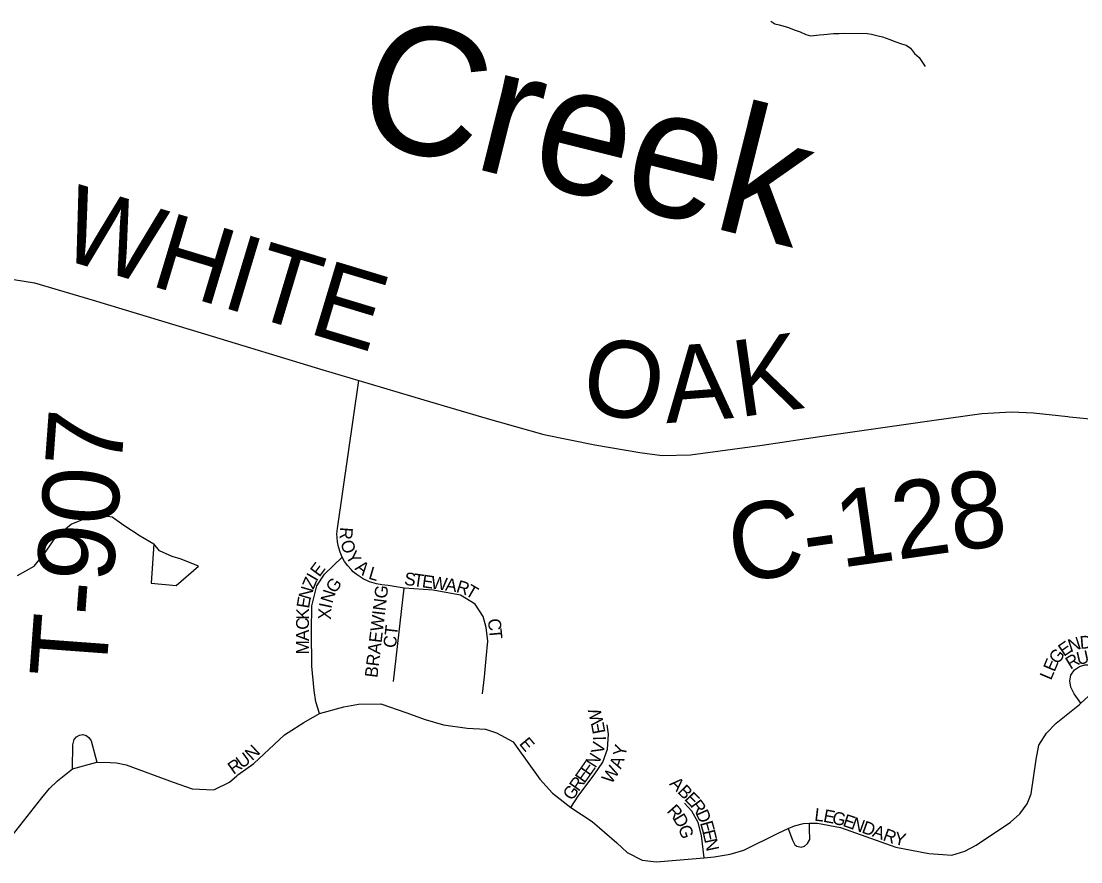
# Model space of a CAD drawing. Extents: x 1310247 to 1664935, y 235267 to 584339.
# Drawn here: x 1464531 to 1468683, y 380324 to 383616 of the extents above; entities that cross this region are included whole.
import ezdxf

# ---------------------------------------------------------------- set-up
doc = ezdxf.new("R2010")
doc.units = 0
for name, color, linetype in [('GM_X_County_Road', 7, 'Continuous'), ('GM_X_County_Road_Text', 7, 'Continuous'), ('GM_X_Minor_River', 7, 'Continuous'), ('GM_X_Minor_River_Text', 7, 'Continuous'), ('GM_X_Township_Road_Text', 7, 'Continuous'), ('GM_X_Township_Subdivision', 7, 'Continuous'), ('GM_X_Township_Subdivision_Text', 7, 'Continuous')]:
    doc.layers.add(name, color=color, linetype=linetype)

msp = doc.modelspace()

# ---------------------------------------------------------------- linework, layer by layer
at = {"layer": 'GM_X_County_Road'}
for points in [[(1464399.1, 382590.7), (1464502.1, 382604.1), (1464582.5, 382591.5), (1464812.7, 382523.7), (1465249.4, 382391.2), (1465712.8, 382250.9), (1465854.5, 382208.6), (1466108.6, 382132.7), (1466356.2, 382059.2), (1466578.3, 381997.1), (1466778.5, 381956.1), (1466955.1, 381926.2), (1467042.5, 381914.7), (1467153.9, 381916.8), (1467434, 381955.2), (1467659.8, 381989.2), (1467943.6, 382030.2), (1468099.6, 382052.3), (1468295.1, 382079.1), (1468411.8, 382085.4), (1468496.9, 382082.2), (1468631.5, 382067.3)], [(1468631.5, 382067.3), (1468638.8, 382066.5), (1468880, 382042.8), (1469055.9, 382028.7), (1469172, 382015.9), (1469263.6, 382006.3), (1469315.1, 382001.9), (1469352.9, 382005), (1469434.9, 382036.5), (1469631.8, 382184.3)]]:
    msp.add_lwpolyline(points, dxfattribs=at)
at = {"layer": 'GM_X_Minor_River'}
for points in [[(1467467.7, 383615.8), (1467483.6, 383605.5), (1467501.5, 383601.2), (1467533.5, 383592.6), (1467563.4, 383580), (1467583.4, 383573.7), (1467605.3, 383563.2), (1467623.3, 383558.9), (1467659.5, 383562.3), (1467675.6, 383564), (1467713.8, 383567.4), (1467735.8, 383567), (1467757.9, 383568.6), (1467846.2, 383567.1), (1467862.3, 383564.8), (1467888.2, 383558.3), (1467906.2, 383554), (1467934.2, 383543.4), (1467958.1, 383535), (1467980.1, 383526.5), (1467998, 383522.2), (1468015.9, 383509.9), (1468031.6, 383489.5), (1468049.4, 383473.1), (1468072.9, 383438.6)], [(1464516.4, 381444.2), (1464581.2, 381481.2), (1464628.4, 381540.7), (1464667.5, 381598.2), (1464726.5, 381645.4), (1464791.2, 381672.4), (1464839.6, 381681.6), (1464887.6, 381674.7), (1464933.2, 381641.8), (1464996.8, 381600.5), (1465050.5, 381569.4)], [(1465050.2, 381569.5), (1465040, 381415.1), (1465138, 381405.1), (1465225.8, 381481.6)], [(1465225.8, 381481.6), (1465158.1, 381509.1), (1465122.3, 381519.8), (1465072.6, 381540.9), (1465050.2, 381569.5)]]:
    msp.add_lwpolyline(points, dxfattribs=at)
at = {"layer": 'GM_X_Township_Subdivision'}
for points in [[(1466337.9, 380981.3), (1466345.9, 381048.5), (1466352.4, 381119.7), (1466359, 381188.3), (1466352.4, 381241.1), (1466340.6, 381284.6), (1466310.3, 381332), (1466252.2, 381367.6), (1466145.4, 381387.4), (1466032, 381395.3), (1465968.5, 381405.1), (1465943.8, 381408.3), (1465923, 381411.9), (1465895.6, 381420.2), (1465870.7, 381431.9), (1465844, 381449.5), (1465831.6, 381458.6), (1465823.4, 381468.1), (1465811, 381482.4), (1465798.4, 381500.1), (1465789, 381516.7), (1465780.3, 381536.5), (1465773.8, 381557.1), (1465769.9, 381576.2), (1465767.5, 381607.6), (1465770, 381628.9), (1465854.5, 382208.6)], [(1465700, 380904.4), (1465684.9, 380950.1), (1465678.7, 380994.5), (1465669.4, 381089.4), (1465668.1, 381226.5), (1465669.4, 381325.5), (1465689.2, 381404.6), (1465719.6, 381450.7), (1465789, 381516.7)], [(1465990, 381029.2), (1466032, 381395.3)], [(1468682.6, 380944.5), (1468656.6, 380982), (1468643.5, 381007.8), (1468639.4, 381031.8), (1468644.3, 381054), (1468658.4, 381074.8), (1468677, 381088.5), (1468698.7, 381095.2), (1468717.7, 381094.9), (1468739.9, 381089.5), (1468756.9, 381077.9), (1468771.3, 381063), (1468788, 381041.6)], [(1468682.6, 380944.5), (1468788, 381041.6)], [(1465577.1, 380830.2), (1465638.7, 380869.4), (1465700, 380904.4), (1465794.7, 380929.9), (1465852.1, 380941.3), (1465939.8, 380941.8), (1466037.7, 380908.4), (1466114.3, 380881.4), (1466186.3, 380860), (1466278.3, 380846.9), (1466349.7, 380842.5), (1466393.3, 380828.4), (1466459.2, 380792.8), (1466470.4, 380777.1)], [(1467619.1, 380474.4), (1467651.2, 380475.1), (1467740.8, 380457.9), (1467957.9, 380380.4), (1468087.4, 380355.6), (1468142.5, 380351.6), (1468176.9, 380349.2), (1468228.4, 380365.3), (1468272.4, 380389.3), (1468406.8, 380478.2), (1468443.3, 380510.9), (1468472, 380550.3), (1468487.6, 380590.1), (1468508.4, 380724.3), (1468518.7, 380780.6), (1468547.9, 380827.1), (1468586.5, 380866.2), (1468677, 380939.4), (1468682.6, 380944.5)], [(1466684.7, 380535.7), (1466713.3, 380580.4), (1466778, 380667.5), (1466809.6, 380713.7), (1466828.1, 380765.1), (1466832.1, 380823.2), (1466826.8, 380860.1)], [(1464732.2, 380687.2), (1464733.6, 380782), (1464737.9, 380802.2), (1464747.3, 380813.6), (1464759.4, 380820), (1464772, 380822.1), (1464785.8, 380817.8), (1464795.7, 380810.7), (1464804.7, 380797.9), (1464827.6, 380713.9)], [(1465375.5, 380659.9), (1465380, 380663.8), (1465442.4, 380709.1), (1465522.6, 380782.8), (1465562.2, 380820.6), (1465577.1, 380830.2)], [(1466470.4, 380777.1), (1466562.5, 380647.4), (1466612.5, 380592.9), (1466684.7, 380535.7), (1466768, 380481.9), (1466865.3, 380398.5), (1466905.5, 380359.9), (1466964.2, 380330), (1467019.7, 380323.6), (1467097.4, 380330), (1467206.4, 380339.6), (1467246.4, 380343.2), (1467308.9, 380353.2), (1467362.4, 380369.5), (1467496.6, 380435.5), (1467535.9, 380453.5)], [(1464612.2, 380573.7), (1464641.4, 380610.9), (1464672.7, 380641), (1464732.2, 380687.2), (1464827.6, 380713.9), (1464879.8, 380711.9)], [(1464879.8, 380711.9), (1464904.7, 380711), (1464942.2, 380702.9), (1465126.8, 380636), (1465201.4, 380609.5), (1465285.8, 380605.5), (1465347.8, 380635.9), (1465375.5, 380659.9)], [(1464387.9, 380358.6), (1464424.3, 380369.1), (1464497.3, 380427.6), (1464612.2, 380573.7)], [(1467206.4, 380339.6), (1467196.2, 380426), (1467183, 380477.5), (1467159.2, 380522.4), (1467130.2, 380552.7)], [(1467535.9, 380453.5), (1467561.3, 380465.1), (1467596.2, 380473.9), (1467619.1, 380474.4)], [(1467535.9, 380453.5), (1467553.4, 380408.7), (1467561.6, 380390.3), (1467569.6, 380384.4), (1467586.9, 380380.8), (1467599.8, 380384.7), (1467612.4, 380395.5), (1467620.9, 380411.5), (1467619.6, 380452.7), (1467619.1, 380474.4)]]:
    msp.add_lwpolyline(points, dxfattribs=at)

# ---------------------------------------------------------------- texts
at = {"layer": 'GM_X_County_Road_Text'}
for s, rotation, p in [('WHITE', 343.2396, (1464667.6, 382691.6)), ('O', 349.3123, (1466712.9, 382094.8)), ('K', 8.1029, (1467342.5, 382063.8)), ('A', 4.4283, (1467058.4, 382041.1)), ('C-128', 8.0571, (1467323.7, 381415.7))]:
    msp.add_text(s, height=300, rotation=rotation, dxfattribs=at).set_placement(p)
at = {"layer": 'GM_X_Minor_River_Text'}
msp.add_text('Creek', height=500, rotation=345.9993, dxfattribs=at).set_placement((1465823.6, 383159.6))
at = {"layer": 'GM_X_Township_Road_Text'}
msp.add_text('T-907', height=300, rotation=85.795, dxfattribs=at).set_placement((1464862.3, 381035.5))
at = {"layer": 'GM_X_Township_Subdivision_Text'}
for s, rotation, p in [('R', 265.8434, (1465781.3, 381635.3)), ('O', 287.544, (1465780.9, 381575.3)), ('Y', 302.3561, (1465800, 381520.6)), ('E', 53.1028, (1465699.2, 381436.3)), ('A', 321.5241, (1465835.8, 381469.9)), ('L', 343.7055, (1465888.8, 381432.9)), ('Z', 67.0669, (1465676, 381387.7)), ('I', 59.6586, (1465688.9, 381418.6)), ('G', 55.7098, (1465761.4, 381371.9)), ('S', 352.0515, (1466029.5, 381408.8)), ('T', 352.0515, (1466064.3, 381403.9)), ('E', 352.0244, (1466099.2, 381399.1)), ('W', 352.0536, (1466134.1, 381394.2)), ('A', 352.0399, (1466190.7, 381386.3)), ('R', 342.4098, (1466232.1, 381380.7)), ('N', 73.6943, (1465664.1, 381346.9)), ('N', 72.6642, (1465750, 381333.4)), ('BRAEWING', 83.1581, (1465926.4, 381042.6)), ('T', 329.5705, (1466267.2, 381369.9)), ('E', 80.641, (1465658.7, 381313.7)), ('K', 89.1912, (1465658.3, 381271.7)), ('X', 87.5731, (1465744.1, 381271.3)), ('I', 77.8411, (1465745.6, 381313)), ('C', 89.8991, (1465658.2, 381232.2)), ('C', 277.0347, (1466358.7, 381273.4)), ('A', 89.8907, (1465658.1, 381188.2)), ('CT', 83.6505, (1465998.9, 381159.2)), ('T', 275.1969, (1466363.5, 381234.5)), ('M', 89.8907, (1465658, 381135.4)), ('E', 34.4705, (1468616.2, 381125.7)), ('N', 18.1793, (1468641.9, 381144)), ('D', 4.7709, (1468680.7, 381157.1)), ('G', 51.1627, (1468591.4, 381094)), ('R', 31.197, (1468642.1, 381075.3)), ('U', 12.6687, (1468672, 381094.2)), ('E', 67.0912, (1468579.6, 381064.8)), ('L', 67.1027, (1468565.9, 381032.3)), ('W', 102.9255, (1466813.7, 380866.3)), ('E', 100.9896, (1466820.8, 380829.9)), ('E', 309.8092, (1466479.9, 380785.1)), ('I', 90.5631, (1466822, 380798.1)), ('N', 43.1488, (1465436.2, 380717.1)), ('V', 77.2732, (1466811, 380742.6)), ('Y', 78.13, (1466898, 380733.3)), ('R', 35.4078, (1465362.9, 380663.6)), ('U', 36.2829, (1465395.8, 380687)), ('E', 54.5458, (1466758.4, 380657)), ('N', 57.8785, (1466780.6, 380688.3)), ('A', 69.891, (1466880.7, 380684.5)), ('E', 54.529, (1466738, 380628.3)), ('W', 56.6456, (1466843.6, 380625.4)), ('R', 54.5385, (1466715, 380596.1)), ('A', 314.2736, (1467068.8, 380627.4)), ('G', 54.5335, (1466689.5, 380560.2)), ('B', 314.2832, (1467099.5, 380595.9)), ('E', 314.2835, (1467127.2, 380567.6)), ('R', 311.5629, (1467058.3, 380520.8)), ('R', 306.4862, (1467150.6, 380543.7)), ('D', 300.9675, (1467083.1, 380493.2)), ('D', 294.0912, (1467172.7, 380514.4)), ('L', 353.0986, (1467637.1, 380485)), ('E', 349.1134, (1467671.1, 380480.9)), ('G', 346.6581, (1467705.1, 380474.4)), ('E', 341.4786, (1467746.8, 380464.5)), ('G', 288.5041, (1467104.5, 380458.1)), ('E', 285.9979, (1467190, 380475.9)), ('N', 340.3138, (1467779.9, 380453.4)), ('D', 340.2933, (1467821.3, 380438.6)), ('E', 283.2875, (1467199.5, 380442.7)), ('A', 340.3039, (1467862.7, 380423.8)), ('R', 340.2825, (1467904.1, 380408.9)), ('Y', 347.7192, (1467948.2, 380393.6)), ('N', 282.0902, (1467207.6, 380408.7))]:
    msp.add_text(s, height=50, rotation=rotation, dxfattribs=at).set_placement(p)

doc.saveas('drawing.dxf')
